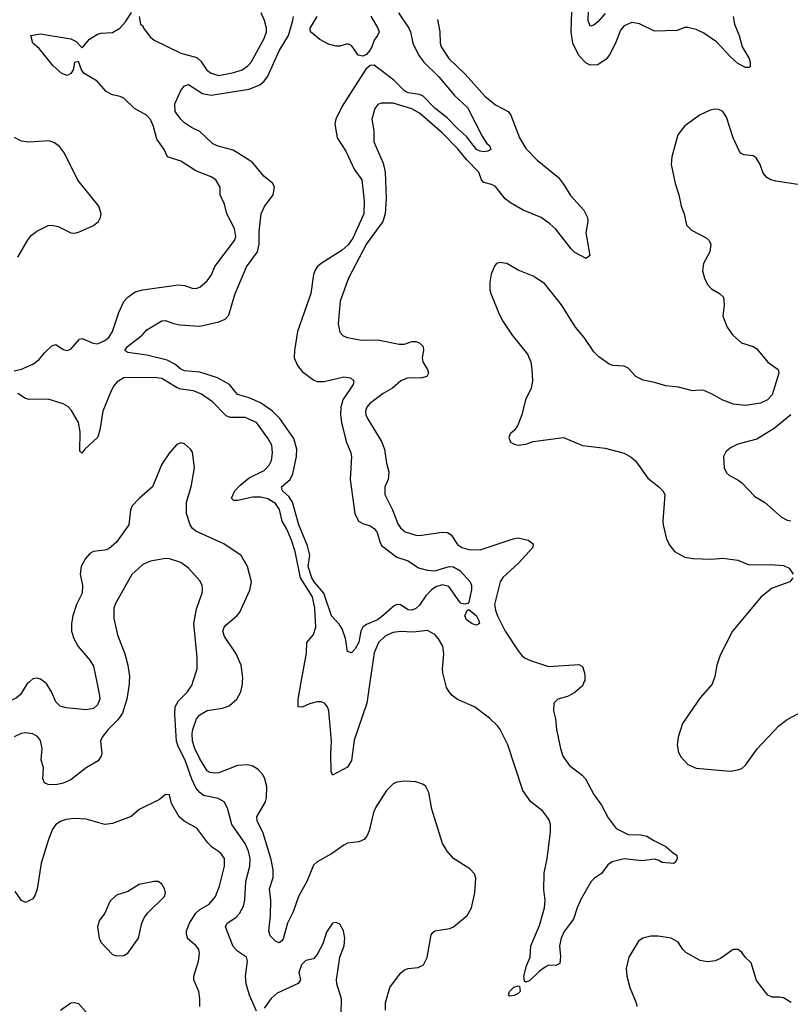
# Model space of a CAD drawing. Header units: inches. Extents: x 2001573 to 2220545, y 644482 to 846830.
# Tile 352 of 656: x 2070360 to 2074426, y 748302 to 753494. Entities that reach past the tile are written whole.
import ezdxf

# ---------------------------------------------------------------- set-up
doc = ezdxf.new("R2010")
doc.units = ezdxf.units.IN
doc.header["$MEASUREMENT"] = 0
doc.layers.add('C0774', color=7, linetype='Continuous')
doc.layers.add('C0775', color=7, linetype='Continuous')

msp = doc.modelspace()

# ---------------------------------------------------------------- linework, layer by layer
at = {"layer": 'C0774', "color": 5}
for points, elevation in [([(2070409.3, 750000), (2070397.4, 749990), (2070363.8, 749936.2), (2070342.9, 749917.1), (2070302.9, 749897.1), (2070216.5, 749870), (2070200.1, 749859.9), (2070110, 749747.3), (2070050, 749734.6), (2070000, 749711.9)], 420), ([(2070937.4, 750000), (2070936.9, 749990), (2070925.1, 749910), (2070902.3, 749837.7), (2070878, 749802), (2070826.7, 749750), (2070794.9, 749710), (2070787.2, 749690), (2070793.7, 749626.3), (2070790.3, 749609.7), (2070774, 749586), (2070710, 749548), (2070630, 749485), (2070590, 749468.3), (2070550, 749458.9), (2070510, 749460.3), (2070491.5, 749470), (2070482, 749490), (2070485.1, 749550), (2070473, 749590), (2070477.7, 749650), (2070470, 749692.8), (2070454.8, 749714.8), (2070430, 749728.1), (2070390, 749734), (2070367.3, 749730), (2070330, 749712.8)], 440), ([(2070767.3, 750000), (2070781.5, 749930), (2070783.1, 749910), (2070770, 749880.7), (2070750, 749862), (2070710, 749855.1), (2070605.3, 749865.3), (2070573.3, 749873.3), (2070550, 749897.2), (2070528, 749950), (2070502.4, 749990), (2070490.3, 750000)], 420), ([(2071610, 748266), (2071572.6, 748350), (2071555.4, 748410), (2071551.1, 748450), (2071562, 748530), (2071556.4, 748550), (2071510, 748582.4), (2071487, 748607), (2071445.8, 748710), (2071454.7, 748730), (2071500.2, 748759.8), (2071519.9, 748780.1), (2071540.6, 748819.4), (2071548.4, 748851.6), (2071553.1, 748950), (2071575, 749030), (2071576.2, 749070), (2071567.9, 749110), (2071550.3, 749150.3), (2071479.5, 749250), (2071456.9, 749336.9), (2071438.3, 749370), (2071407.4, 749387.4), (2071330, 749403.7), (2071310, 749418), (2071290, 749442.6), (2071268.3, 749488.3), (2071233.7, 749590), (2071198.4, 749658.4), (2071187, 749690), (2071177.9, 749830), (2071181.2, 749870), (2071197.8, 749902.2), (2071245.7, 749950), (2071270, 749986.4), (2071274.2, 750000)], 440), ([(2072289.8, 748270), (2072290.9, 748309.1), (2072312.4, 748390), (2072370, 748466.7), (2072390, 748483.1), (2072410, 748490.3), (2072463.3, 748496.7), (2072490, 748510.4), (2072510.7, 748549.3), (2072531.2, 748668.8), (2072539.7, 748680.3), (2072551.1, 748688.9), (2072630, 748701.7), (2072649.3, 748710), (2072722, 748770), (2072743.5, 748810), (2072762.4, 748890), (2072767.5, 748967.5), (2072759.5, 748990), (2072735.3, 749015.3), (2072649.6, 749070), (2072616.3, 749110), (2072591.2, 749150), (2072534.7, 749330), (2072518.7, 749418.7), (2072504, 749450), (2072490, 749461.2), (2072450, 749475.1), (2072390, 749477.6), (2072350, 749473.6), (2072330, 749464.5), (2072294.9, 749430), (2072238.5, 749341.4), (2072226.7, 749313.3), (2072203.6, 749216.4), (2072191.8, 749188.2), (2072177.6, 749170), (2072150, 749158.5), (2072090, 749151), (2072070, 749141), (2072005.4, 749094.6), (2071930, 749053.2), (2071910, 749034.6), (2071874.7, 748950), (2071831.3, 748870), (2071802.2, 748790), (2071773.3, 748730), (2071750, 748646.6), (2071743.2, 748636.8), (2071730, 748625.1), (2071710, 748634.7), (2071682.2, 748662.2), (2071675.5, 748690), (2071683.4, 748770), (2071685.2, 748850), (2071677.4, 748910), (2071697.1, 748970), (2071698.1, 749010), (2071686.2, 749066.2), (2071645, 749205), (2071612.9, 749270), (2071610.8, 749290), (2071656.5, 749370), (2071661.6, 749390), (2071664.1, 749450), (2071654.2, 749490), (2071645.1, 749510), (2071619.2, 749539.2), (2071590, 749557.7), (2071564.5, 749564.5), (2071510, 749560.2), (2071410, 749523), (2071390, 749520.2), (2071364.3, 749524.3), (2071350, 749532.9), (2071310, 749596.5), (2071284.8, 749650), (2071272.5, 749690), (2071269.4, 749730), (2071272.9, 749750), (2071292.4, 749807.6), (2071310, 749828.4), (2071350, 749851.3), (2071430, 749863.2), (2071465.1, 749874.9), (2071505.4, 749910), (2071526.2, 749950), (2071535.4, 749990), (2071535.8, 750000)], 420), ([(2072207.2, 750000), (2072191.1, 749890), (2072125, 749695), (2072110, 749587), (2072090, 749552.9), (2072009.8, 749509.8), (2072004.2, 749530), (2072001.7, 749621.7), (2072004.9, 749690), (2071990.4, 749850), (2071983.4, 749870), (2071969.2, 749889.2), (2071950, 749896.5), (2071930, 749896.8), (2071890, 749886.6), (2071850, 749868.3), (2071829.8, 749869.8), (2071829.2, 749909.2), (2071845.4, 750000)], 380), ([(2073337.3, 750000), (2073330, 749981.5), (2073290, 749945.7), (2073250, 749925), (2073200.5, 749910), (2073178.5, 749890), (2073177.4, 749850), (2073187.3, 749807.3), (2073191.9, 749750), (2073213.5, 749650), (2073226.6, 749610), (2073260.4, 749560.4), (2073328.7, 749510), (2073345.5, 749490), (2073388.9, 749408.9), (2073430, 749352.6), (2073464.5, 749284.5), (2073508, 749228), (2073570, 749198), (2073635.3, 749195.3), (2073670, 749188.8), (2073705.6, 749165.6), (2073770, 749134.7), (2073810, 749098.7), (2073828.1, 749088.1), (2073830, 749069), (2073819.1, 749050), (2073810, 749044.2), (2073749.7, 749049.7), (2073730, 749062.7), (2073710, 749067), (2073642.4, 749057.6), (2073550, 749069.1), (2073486.9, 749053.1), (2073462.7, 749037.3), (2073430, 748991.9), (2073392.6, 748967.4), (2073375.9, 748950), (2073322.3, 748857.7), (2073301.1, 748810), (2073282.4, 748750), (2073233.8, 748686.2), (2073218, 748650), (2073208.4, 748610), (2073213.3, 748553.3), (2073210, 748517.2), (2073190, 748506.9), (2073152.7, 748507.3), (2073138.8, 748501.2), (2073102.7, 748477.3), (2073050, 748425.1), (2073030, 748419.3), (2073023.6, 748423.6), (2073019.7, 748450), (2073034.7, 748505.3), (2073054.3, 748550), (2073058, 748610), (2073102.8, 748717.2), (2073128.9, 748810), (2073132.8, 748850), (2073126, 748906), (2073126.7, 748993.3), (2073144.1, 749070), (2073160.8, 749210), (2073160.2, 749250), (2073153.7, 749273.7), (2073120.5, 749320.5), (2073057.2, 749370), (2073015.1, 749430), (2072935, 749670), (2072895.2, 749750), (2072880.5, 749770), (2072839.8, 749810), (2072759.3, 749870), (2072670, 749908.2), (2072642.4, 749930), (2072625.8, 749950), (2072612.6, 749972.6), (2072605.5, 750000)], 380), ([(2074017.4, 750000), (2074013.7, 749990), (2073950, 749917.6), (2073858.3, 749781.7), (2073834, 749710), (2073828.7, 749670), (2073835.8, 749630), (2073850, 749604.9), (2073885.9, 749565.9), (2073930, 749547.2), (2074109.7, 749530.3), (2074150, 749537.4), (2074170, 749546), (2074190, 749562), (2074251.4, 749648.6), (2074365.7, 749770), (2074410, 749804.4), (2074470, 749835.6)], 420), ([(2071309.8, 748290), (2071310.8, 748330), (2071304.8, 748370), (2071278.9, 748430), (2071279.7, 748450), (2071304.2, 748530), (2071309.6, 748570), (2071305.6, 748590), (2071292, 748610), (2071247, 748647), (2071239.8, 748670), (2071240.6, 748690), (2071255.4, 748730), (2071290, 748782), (2071310, 748801.2), (2071359.1, 748830), (2071392.7, 748870), (2071414.6, 748925.4), (2071440.5, 749030), (2071440.5, 749070), (2071419.7, 749099.7), (2071372.9, 749132.9), (2071352.8, 749152.8), (2071295.1, 749230), (2071228, 749268), (2071202, 749290), (2071161, 749361), (2071150, 749406), (2071130, 749408), (2071098.5, 749381.5), (2070990.3, 749329.7), (2070948.6, 749291.4), (2070850, 749254.7), (2070810, 749249.7), (2070710, 749278), (2070650, 749282), (2070604.2, 749275.8), (2070574.7, 749265.3), (2070550.5, 749250), (2070533.9, 749226.1), (2070511.6, 749170), (2070473.5, 749046.5), (2070451.4, 748908.6), (2070441.7, 748878.3), (2070430, 748857.2), (2070390, 748839.3), (2070369.6, 748849.6), (2070336.8, 748896.8)], 460), ([(2072056.2, 748250), (2072057.4, 748330), (2072033, 748410), (2072031.5, 748430), (2072049.5, 748550.5), (2072072.3, 748610), (2072075.1, 748650), (2072069.2, 748690), (2072050, 748724), (2072030, 748733.2), (2072010, 748729), (2071978.5, 748681.5), (2071958.8, 748621.2), (2071930, 748564), (2071910, 748541.2), (2071870, 748532), (2071847, 748510), (2071833, 748470), (2071841.6, 748430), (2071828.9, 748411.1), (2071719.1, 748360.9), (2071687.1, 748332.9), (2071650, 748280.9)], 440), ([(2074430.4, 748310.4), (2074390, 748335.1), (2074370, 748339.7), (2074330, 748338.7), (2074307.6, 748350), (2074248.1, 748428.1), (2074220.1, 748520.1), (2074190, 748547.8), (2074170, 748575.4), (2074151.5, 748590), (2074125.5, 748590), (2074057.4, 748542.6), (2074030, 748530.9), (2073990, 748525.1), (2073950, 748533.3), (2073875.1, 748575.1), (2073859.6, 748590), (2073835.4, 748630), (2073797.2, 748650), (2073730, 748661.6), (2073690, 748661.5), (2073648.7, 748651.3), (2073625.1, 748634.9), (2073573.6, 748550), (2073560.7, 748490), (2073564.6, 748450), (2073579.8, 748390), (2073613.8, 748310), (2073616.5, 748290)], 420), ([(2070574.5, 748270), (2070630, 748308.7), (2070650, 748311.8), (2070670, 748305.3), (2070710, 748260.4)], 460)]:
    msp.add_lwpolyline(points, dxfattribs=dict(at, elevation=elevation))
for points, elevation in [([(2071090, 748949), (2071068.9, 748948.9), (2070990, 748932.7), (2070930, 748897.2), (2070870, 748877.2), (2070835.9, 748844.1), (2070810, 748782), (2070778.5, 748741.5), (2070770.6, 748709.4), (2070779.1, 748650), (2070788.6, 748628.6), (2070850, 748564.9), (2070870, 748558), (2070910, 748559.1), (2070930, 748570.8), (2070986.6, 748650), (2071003.7, 748730), (2071019.1, 748760.9), (2071036.2, 748783.8), (2071124, 748870), (2071129, 748890), (2071124, 748910), (2071110, 748935.3)], 480), ([(2072944.1, 748344.1), (2072939, 748350), (2072945.1, 748370), (2072967, 748393), (2072990, 748399.1), (2072996.7, 748396.7), (2073000.5, 748370), (2072990, 748358), (2072970, 748348)], 380)]:
    msp.add_lwpolyline(points, close=True, dxfattribs=dict(at, elevation=elevation))
at = {"layer": 'C0775', "color": 5}
for points, elevation in [([(2073450, 753526), (2073410, 753482.3), (2073390, 753465.7), (2073370, 753459.6), (2073360.2, 753490), (2073364.5, 753650)], 360), ([(2074124.5, 753510), (2074132.6, 753470), (2074155.7, 753410), (2074172.3, 753350), (2074209.4, 753290), (2074215.3, 753270), (2074213.9, 753246.1), (2074210, 753241.7), (2074190, 753241.7), (2074150, 753263.7), (2074110, 753298.3), (2074036.6, 753376.6), (2073970, 753422.1), (2073930, 753442.2), (2073886.5, 753453.5), (2073867.5, 753452.5), (2073830, 753437.2), (2073710, 753432.6), (2073630, 753471.9), (2073590, 753478.5), (2073550, 753461.1), (2073530, 753438.7), (2073504.6, 753370), (2073472.1, 753307.9), (2073454.8, 753285.2), (2073410, 753256.2), (2073370, 753253.7), (2073347, 753267), (2073310, 753304.6), (2073279.7, 753370), (2073270.3, 753430), (2073276.1, 753590)], 380), ([(2070330, 751641.8), (2070370, 751651.3), (2070430, 751676.5), (2070460.5, 751699.5), (2070490, 751738), (2070530, 751774.9), (2070550, 751780.4), (2070590, 751754.9), (2070610, 751749.2), (2070630, 751756.5), (2070675.3, 751810), (2070690, 751813.1), (2070747.5, 751787.5), (2070770, 751784.8), (2070810, 751801.4), (2070830, 751818), (2070849.9, 751850.1), (2070883, 751950), (2070910, 752008), (2070930, 752030.2), (2070970, 752059.3), (2071010.2, 752070.2), (2071195.9, 752095.9), (2071230, 752092.8), (2071270, 752077.4), (2071290, 752076.5), (2071310, 752082.6), (2071350, 752117.6), (2071371.3, 752148.7), (2071390, 752192), (2071494.2, 752330), (2071500.4, 752350), (2071493.2, 752393.2), (2071453.3, 752470), (2071441, 752521), (2071417.6, 752570), (2071417.6, 752610), (2071395.6, 752650), (2071370, 752665.4), (2071290, 752696.4), (2071210, 752748.7), (2071139.3, 752770), (2071122.3, 752810), (2071084.1, 752864.1), (2071065.7, 752930), (2071050, 752968), (2071029.8, 752990), (2070966.2, 753026.2), (2070910, 753079.9), (2070890, 753089.2), (2070850, 753097), (2070815.8, 753115.8), (2070769.3, 753169.3), (2070699.8, 753210), (2070685.3, 753230), (2070670, 753274), (2070650, 753269), (2070642.7, 753230), (2070629.2, 753210), (2070610, 753200.2), (2070582.6, 753210), (2070535.9, 753250), (2070461.9, 753341.9), (2070429.8, 753370), (2070418.4, 753410), (2070470, 753419.7), (2070630, 753393.3), (2070658.3, 753378.3), (2070690, 753345.7), (2070728.6, 753391.4), (2070770, 753417.1), (2070790, 753423.2), (2070850, 753426.9), (2070887.8, 753450), (2070918, 753482), (2070950, 753532)], 380), ([(2072358.8, 753530), (2072414, 753450), (2072422.9, 753430), (2072434.5, 753370), (2072465.8, 753305.8), (2072493, 753270), (2072572.6, 753192.6), (2072654.4, 753094.4), (2072723.1, 753030), (2072799.9, 752879.9), (2072823.1, 752843.1), (2072838.8, 752830), (2072846, 752810), (2072830, 752800.9), (2072810, 752797), (2072790, 752799.7), (2072770, 752808.8), (2072718.6, 752878.6), (2072670, 752919.8), (2072616.3, 752976.3), (2072550, 753027.5), (2072489.9, 753089.9), (2072470, 753100.1), (2072410, 753108.2), (2072390, 753117.9), (2072334.4, 753174.4), (2072230, 753254.6), (2072210, 753251.8), (2072187.3, 753232.7), (2072061.6, 753038.4), (2072027.8, 752970), (2072023.1, 752943.1), (2072034.4, 752870), (2072080.3, 752800.3), (2072125, 752705), (2072165.7, 752650), (2072178.2, 752538.2), (2072175.6, 752470), (2072117.5, 752342.5), (2072093.8, 752306.2), (2072061.9, 752278.1), (2071951.4, 752208.6), (2071930.1, 752189.9), (2071917.6, 752170), (2071910.1, 752149.9), (2071895.7, 752050), (2071825.5, 751850), (2071809.3, 751749.3), (2071808.2, 751710), (2071825.5, 751670), (2071850, 751638.9), (2071912.8, 751592.9), (2071930, 751586.7), (2071966, 751586), (2072070.2, 751610.2), (2072106, 751606), (2072123.8, 751590), (2072119.6, 751570), (2072064.5, 751490), (2072054.7, 751450), (2072052.2, 751410), (2072057.5, 751370), (2072082.8, 751270), (2072107.3, 751210), (2072110.2, 751190), (2072103.7, 751070), (2072127.9, 750890), (2072147.8, 750850), (2072170, 750836.8), (2072210, 750824.9), (2072231.1, 750811.1), (2072246.3, 750790), (2072260.3, 750740.3), (2072270, 750721.2), (2072350, 750659.1), (2072410, 750639.5), (2072463.8, 750603.8), (2072511.8, 750591.8), (2072550, 750587.6), (2072626.6, 750610), (2072650, 750608.7), (2072682.6, 750590), (2072736.5, 750530), (2072743.6, 750510), (2072744.6, 750490), (2072730, 750422), (2072724.5, 750415.5), (2072710, 750412), (2072690, 750415.6), (2072682.4, 750422.4), (2072624.4, 750504.4), (2072590, 750513.1), (2072556, 750504), (2072532.4, 750487.6), (2072503.5, 750456.4), (2072470, 750406.6), (2072450, 750388.3), (2072430, 750379.7), (2072410, 750382), (2072370, 750408.7), (2072350, 750409.8), (2072336.8, 750403.2), (2072270, 750344.9), (2072247.9, 750330), (2072190, 750304.9), (2072171, 750290), (2072159.8, 750270), (2072150, 750212), (2072130, 750177), (2072110, 750156), (2072090, 750162), (2072079.8, 750230), (2072061.1, 750281.1), (2072045.5, 750305.5), (2072005.4, 750350), (2071965, 750470), (2071913.1, 750530), (2071901.8, 750550), (2071882.6, 750610), (2071891.1, 750670), (2071879.5, 750719.5), (2071832.2, 750830), (2071799.2, 750950), (2071779.9, 750979.9), (2071747.2, 751010), (2071742.3, 751030), (2071786.9, 751070), (2071801, 751099), (2071820.3, 751190), (2071823.1, 751230), (2071805.7, 751285.7), (2071733.5, 751390), (2071694.6, 751430), (2071630, 751473.3), (2071570, 751500.1), (2071510, 751517.8), (2071467.1, 751570), (2071404.5, 751604.5), (2071310, 751634.7), (2071230, 751641.5), (2071210, 751651.7), (2071178.2, 751678.2), (2071138.1, 751698.1), (2071030, 751724.9), (2070930, 751739.7), (2070915.6, 751750), (2070928.7, 751770), (2071006.6, 751830), (2071030, 751859.1), (2071110, 751905.3), (2071130, 751907), (2071171, 751891), (2071204.9, 751884.9), (2071310, 751878.3), (2071410, 751900.6), (2071444.9, 751915.1), (2071464.1, 751935.9), (2071494.7, 752045.3), (2071556.2, 752190), (2071614.5, 752270), (2071623.3, 752310), (2071624.4, 752375.6), (2071634.5, 752470), (2071651.8, 752508.2), (2071696.7, 752570), (2071705, 752610), (2071696.5, 752630), (2071648.7, 752668.7), (2071590, 752738.4), (2071570, 752753.5), (2071485.9, 752805.9), (2071407.3, 752827.3), (2071380, 752840), (2071310, 752904.6), (2071266, 752926), (2071230, 752950.6), (2071210, 752969), (2071180.4, 753010), (2071179.3, 753050), (2071210, 753120.2), (2071230, 753145.4), (2071250, 753152.8), (2071324.7, 753104.7), (2071370, 753095.1), (2071570, 753127.4), (2071627.7, 753150), (2071650.8, 753169.2), (2071670, 753196.3), (2071730, 753329.5), (2071779.1, 753410), (2071801.9, 753490), (2071805.2, 753510)], 360), ([(2070991, 753510), (2070998, 753470), (2071010, 753461), (2071013.4, 753450), (2071050, 753402.2), (2071070, 753385.4), (2071210, 753318), (2071293.9, 753293.9), (2071315.2, 753275.2), (2071348.1, 753228.1), (2071370, 753211.8), (2071410, 753200.4), (2071490, 753215.5), (2071533.3, 753230), (2071563.1, 753250), (2071581.8, 753270), (2071650, 753394.9), (2071662.5, 753430), (2071663, 753450), (2071652.5, 753490), (2071633.4, 753530)], 380), ([(2072213.2, 753513.2), (2072250.1, 753450), (2072256.3, 753430), (2072248.9, 753410), (2072230, 753386.3), (2072218.5, 753350), (2072206.5, 753330), (2072190, 753310.9), (2072170, 753301.2), (2072146.8, 753306.8), (2072110, 753357.5), (2072090, 753366.2), (2072050, 753354.7), (2072030, 753353.8), (2071990, 753365), (2071943.1, 753390), (2071895.4, 753430), (2071892.2, 753450), (2071928.9, 753510)], 340), ([(2072565.5, 753494.5), (2072577.3, 753430), (2072579.4, 753370), (2072584.2, 753350), (2072624.5, 753290), (2072710, 753207.3), (2072815.1, 753090), (2072870, 753045.1), (2072937.3, 753010), (2072952.4, 752990), (2072997.1, 752870), (2073030, 752814.7), (2073090, 752753.7), (2073202.4, 752662.4), (2073230, 752627.2), (2073266.2, 752566.2), (2073337.1, 752490), (2073356.3, 752450), (2073357.2, 752430), (2073346.7, 752370), (2073367.7, 752250), (2073350, 752234.5), (2073290, 752266.6), (2073270, 752285.5), (2073190, 752388.9), (2073158.1, 752418.1), (2073111, 752451), (2073016.4, 752490), (2072950, 752528.8), (2072921.6, 752550), (2072870, 752613.4), (2072850, 752624.7), (2072810, 752635), (2072797.1, 752650), (2072782.1, 752690), (2072717.1, 752757.1), (2072670, 752814.5), (2072590, 752898.1), (2072470, 753001.3), (2072430, 753023.6), (2072330, 753053.2), (2072266.6, 753053.4), (2072250, 753047.3), (2072233.7, 753026.3), (2072218.5, 752970), (2072228.1, 752910), (2072228.3, 752850), (2072277.1, 752737.1), (2072289.4, 752690), (2072293.3, 752553.3), (2072288.1, 752470), (2072275.4, 752430), (2072190, 752312.4), (2072094.7, 752130), (2072051.7, 752010), (2072041.3, 751890), (2072050, 751846.8), (2072067.3, 751827.3), (2072090, 751818.4), (2072163.2, 751803.2), (2072250, 751805), (2072362, 751782), (2072390, 751783.5), (2072430, 751796.3), (2072450, 751797.2), (2072470.4, 751790), (2072488.8, 751770), (2072490.2, 751750), (2072483.2, 751710), (2072487.3, 751690), (2072512.4, 751650), (2072516.9, 751630), (2072507.9, 751612.1), (2072476.8, 751603.2), (2072410, 751604.8), (2072370.8, 751589.2), (2072327.7, 751550), (2072277.9, 751522.1), (2072207.9, 751470), (2072191.4, 751450), (2072183.9, 751430), (2072185.8, 751410), (2072194.9, 751390), (2072269.1, 751269.1), (2072285.4, 751230), (2072296, 751156), (2072308, 751110), (2072303.6, 751070), (2072287.6, 751030), (2072287.6, 750990), (2072326.7, 750910), (2072355.1, 750835.1), (2072370, 750814), (2072393.2, 750793.2), (2072450, 750775.2), (2072470, 750774.4), (2072590, 750792.2), (2072617.3, 750790), (2072637, 750777), (2072670, 750726.7), (2072692.7, 750710), (2072730, 750700.2), (2072790, 750698.5), (2072963.5, 750756.5), (2072990, 750761.2), (2073043.8, 750750), (2073070.3, 750730), (2073067.9, 750710), (2072992.3, 750627.7), (2072910, 750552.1), (2072894.8, 750530), (2072865.8, 750410), (2072870, 750379.3), (2072881.5, 750350), (2072922.3, 750270), (2072990, 750164.9), (2073010, 750140.3), (2073027.7, 750127.7), (2073054.8, 750114.8), (2073150, 750083.9), (2073310, 750093.2), (2073330, 750082.8), (2073341, 750050), (2073342.6, 750030), (2073341.3, 750010), (2073337.3, 750000)], 380), ([(2074465.6, 752625.6), (2074350, 752641.8), (2074322.9, 752650), (2074302.1, 752662.1), (2074284, 752684), (2074266.6, 752730), (2074245.6, 752765.6), (2074230, 752776), (2074181.7, 752781.7), (2074167.6, 752787.6), (2074158.2, 752798.2), (2074124.8, 752870), (2074090, 752979.3), (2074070, 753009.5), (2074050, 753019.5), (2074030, 753022), (2074003.1, 753016.9), (2073950, 752992), (2073870, 752934.5), (2073832.8, 752887.2), (2073801.3, 752770), (2073797, 752730), (2073818.7, 752630), (2073838, 752570), (2073850.3, 752510), (2073866.7, 752470), (2073879.5, 752410), (2073904.4, 752384.5), (2073982.7, 752342.7), (2073997.6, 752330), (2074007, 752310), (2074001.3, 752270), (2073968.3, 752208.3), (2073963.7, 752170), (2073973.4, 752130), (2073990, 752098), (2074010, 752074), (2074053, 752050), (2074073.4, 752030), (2074077.6, 751990), (2074070.3, 751930), (2074092.8, 751872.8), (2074122.4, 751830), (2074169.3, 751789.3), (2074230, 751770.2), (2074250, 751758), (2074307.3, 751687.3), (2074362, 751650), (2074365.5, 751630), (2074330, 751516.2), (2074306, 751490), (2074270, 751471.4), (2074190, 751459.9), (2074127.3, 751467.3), (2074070, 751486.9), (2074010, 751521.5), (2073970, 751537.7), (2073950, 751540.3), (2073910, 751536), (2073836.4, 751556.4), (2073770, 751562.5), (2073710, 751580.8), (2073650, 751592.4), (2073611.9, 751611.9), (2073570, 751657), (2073550, 751667.3), (2073490, 751669.6), (2073470, 751677.6), (2073416.3, 751716.3), (2073390, 751742.9), (2073338, 751818), (2073292.4, 751872.4), (2073218.2, 751990), (2073130, 752103.1), (2073070, 752142), (2072990, 752172.2), (2072930, 752207.6), (2072890, 752212.7), (2072873.7, 752206.3), (2072865.2, 752194.8), (2072848.5, 752151.5), (2072840.4, 752110), (2072840.4, 752070), (2072846.7, 752050), (2072890, 751940.7), (2072910, 751904.9), (2072959.5, 751830), (2073040.4, 751730), (2073057, 751690), (2073063.1, 751650), (2073065.7, 751590), (2073059.5, 751550), (2073028.5, 751490), (2073010.5, 751409.5), (2072987.5, 751352.5), (2072971.3, 751330), (2072947.3, 751310), (2072940.7, 751290), (2072950, 751266), (2072970, 751254.8), (2072990.7, 751250.7), (2073030, 751256.3), (2073069.6, 751270.4), (2073230, 751290.4), (2073330, 751248), (2073450, 751234.4), (2073550, 751208.2), (2073587.4, 751187.4), (2073610, 751168), (2073675.4, 751075.4), (2073733.4, 751030), (2073753.4, 751010), (2073764.9, 750990), (2073753.7, 750850), (2073755.8, 750830), (2073773.8, 750753.8), (2073790, 750721), (2073814.8, 750690), (2073870, 750660.4), (2073911.9, 750651.9), (2074010, 750648.8), (2074070, 750654), (2074150, 750644.2), (2074210, 750618.5), (2074321.5, 750621.5), (2074390, 750615.9), (2074420.8, 750600.8), (2074441.1, 750570)], 420), ([(2070350, 752242), (2070401.1, 752330), (2070422.6, 752357.4), (2070450, 752378.3), (2070510, 752408.8), (2070530, 752410.3), (2070563.6, 752403.6), (2070630, 752370.4), (2070651.2, 752368.8), (2070670, 752372.7), (2070750, 752408.2), (2070775.1, 752430), (2070786.6, 752450), (2070789.4, 752470), (2070777, 752510), (2070667.6, 752647.6), (2070596, 752790), (2070570, 752824.7), (2070544.1, 752844.1), (2070514.7, 752854.7), (2070408.4, 752848.4), (2070370, 752853.3), (2070332.2, 752872.2)], 420), ([(2071845.4, 750000), (2071872.6, 750152.6), (2071875.1, 750210), (2071910, 750252.4), (2071922.4, 750290), (2071917.7, 750390), (2071904.7, 750450), (2071841.1, 750550), (2071813.4, 750690), (2071794.5, 750750), (2071770, 750807.5), (2071744.8, 750850), (2071730.5, 750910.5), (2071710, 750941.9), (2071670, 750966.6), (2071630, 750975.5), (2071590, 750976.6), (2071510, 750958), (2071490, 750958.7), (2071477.3, 750970), (2071495.5, 751010), (2071522.1, 751037.9), (2071570, 751078.2), (2071650, 751117.2), (2071675.9, 751144.1), (2071688, 751170), (2071693.2, 751210), (2071689.8, 751250), (2071670, 751286.6), (2071609.9, 751369.9), (2071550, 751396.5), (2071470, 751396.5), (2071450, 751404.7), (2071378.1, 751478.1), (2071319.6, 751519.6), (2071276.3, 751536.3), (2071210, 751545.3), (2071191.7, 751551.7), (2071110, 751601.7), (2071070, 751607.8), (2070910, 751605.8), (2070875, 751585), (2070856.7, 751563.3), (2070842.9, 751537.1), (2070798.9, 751430), (2070783.7, 751330), (2070770, 751291.1), (2070704, 751230), (2070688.7, 751208.7), (2070678, 751218), (2070678.9, 751321.1), (2070669.9, 751370), (2070633.3, 751433.3), (2070614, 751454), (2070588.9, 751468.9), (2070510, 751492.1), (2070410, 751490.7), (2070390, 751496.8), (2070350, 751522.4)], 380), ([(2074428.8, 751410), (2074342, 751338), (2074250, 751281.1), (2074150, 751254.7), (2074110, 751236.2), (2074085.5, 751214.5), (2074073.4, 751190), (2074077.3, 751130), (2074090, 751104.7), (2074104.7, 751090), (2074150, 751066.8), (2074170, 751050.8), (2074239.3, 750979.3), (2074290.7, 750950), (2074380.7, 750870), (2074410, 750854.4), (2074430, 750850.4)], 440), ([(2071535.8, 750000), (2071536.8, 750023.2), (2071527.8, 750090), (2071502.8, 750150), (2071441.3, 750241.3), (2071431.6, 750270), (2071439.3, 750290), (2071450, 750302.4), (2071506.2, 750350), (2071522, 750370), (2071575, 750485), (2071583.1, 750530), (2071562.7, 750610), (2071527.9, 750667.9), (2071437.6, 750730), (2071290, 750797.6), (2071271.6, 750811.6), (2071259, 750830), (2071240.5, 750890), (2071240.2, 750950), (2071265.4, 751030), (2071283.1, 751130), (2071272.5, 751212.5), (2071260.7, 751230), (2071230, 751257.6), (2071210, 751262.9), (2071190, 751254), (2071150, 751209.5), (2071110.4, 751150), (2071060.2, 751030), (2070990, 750969.7), (2070954.3, 750930), (2070945.5, 750910), (2070936.5, 750830), (2070870, 750738.3), (2070830, 750703.5), (2070810, 750696), (2070750, 750689.8), (2070730, 750679.2), (2070706.6, 750653.4), (2070684.1, 750610), (2070679.3, 750570), (2070691, 750510), (2070690.2, 750470), (2070659, 750410), (2070640.7, 750350), (2070633.4, 750310), (2070633.6, 750270), (2070646.4, 750230), (2070668.3, 750188.3), (2070730, 750116.9), (2070750, 750085.5), (2070767.3, 750000)], 420), ([(2071274.2, 750000), (2071296.1, 750070), (2071296.4, 750130), (2071279.3, 750310), (2071292.7, 750387.3), (2071323.5, 750470), (2071325.1, 750490), (2071323.5, 750510), (2071312.9, 750532.9), (2071250, 750602.4), (2071210.8, 750630.8), (2071150, 750651.1), (2071130, 750652.4), (2071050, 750638.7), (2071010, 750621.7), (2070951.8, 750568.2), (2070864.8, 750415.2), (2070856.3, 750390), (2070856.3, 750336.3), (2070876.9, 750250), (2070914.6, 750150), (2070930.3, 750090), (2070939, 750030), (2070937.4, 750000)], 440), ([(2074440.3, 750550), (2074424.4, 750530), (2074330, 750495.4), (2074272.2, 750450), (2074120.9, 750270), (2074056.7, 750143.3), (2074038.9, 750090), (2074028.8, 750030), (2074017.4, 750000)], 420), ([(2072605.5, 750000), (2072592.6, 750050), (2072590.4, 750070), (2072597.5, 750150), (2072592.4, 750190), (2072570, 750228.3), (2072550, 750252.2), (2072512.2, 750272.2), (2072436.4, 750263.6), (2072370, 750267.2), (2072330, 750261.8), (2072290, 750244.5), (2072253.8, 750210), (2072230, 750156), (2072207.2, 750000)], 380), ([(2070490.3, 750000), (2070470, 750016.8), (2070450, 750020.8), (2070430, 750017.3), (2070409.3, 750000)], 420)]:
    msp.add_lwpolyline(points, dxfattribs=dict(at, elevation=elevation))
at = {"layer": 'C0775', "color": 5, "elevation": 360}
msp.add_lwpolyline([(2072770, 750300.7), (2072747.3, 750307.2), (2072717, 750330), (2072709.6, 750350.4), (2072721.2, 750378.8), (2072730, 750384), (2072770, 750350.3), (2072780.3, 750330), (2072786.8, 750310)], close=True, dxfattribs=at)

doc.saveas('drawing.dxf')
